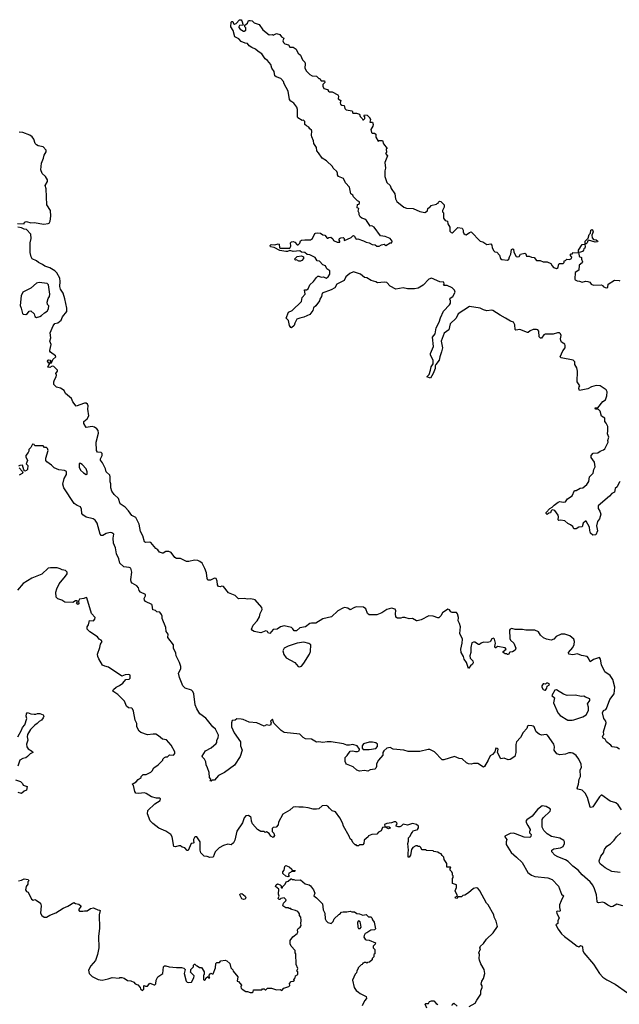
# Model space of a CAD drawing. Extents: x 2293878 to 2522763, y 823964 to 1006972.
# Tile 385 of 407: x 2448401 to 2455645, y 894103 to 906000. Entities that reach past the tile are written whole.
import ezdxf

# ---------------------------------------------------------------- set-up
doc = ezdxf.new("R2010")
doc.units = 0

msp = doc.modelspace()

# ---------------------------------------------------------------- linework, layer by layer
at = {"layer": '0CON20XD'}
for points in [[(2451536, 903286), (2451540, 903245), (2451548, 903238), (2451665, 903240), (2451678, 903265), (2451672, 903305), (2451684, 903316), (2451705, 903318), (2451725, 903310), (2451755, 903280), (2451765, 903280), (2451785, 903300), (2451793, 903327), (2451805, 903338), (2451845, 903342), (2451915, 903340), (2451938, 903355), (2451968, 903415), (2451975, 903422), (2451995, 903423), (2452035, 903420), (2452065, 903400), (2452088, 903398), (2452115, 903360), (2452125, 903360), (2452135, 903370), (2452162, 903372), (2452183, 903353), (2452194, 903334), (2452235, 903312), (2452268, 903312), (2452270, 903325), (2452260, 903335), (2452260, 903345), (2452264, 903356), (2452280, 903365), (2452308, 903368), (2452320, 903355), (2452320, 903335), (2452325, 903332), (2452405, 903370), (2452425, 903390), (2452435, 903392), (2452448, 903385), (2452453, 903363), (2452465, 903350), (2452485, 903352), (2452555, 903330), (2452585, 903310), (2452625, 903302), (2452660, 903285), (2452695, 903278), (2452715, 903263), (2452745, 903262), (2452772, 903278), (2452805, 903287), (2452825, 903272), (2452878, 903302), (2452897, 903303), (2452900, 903325), (2452878, 903355), (2452815, 903379), (2452759, 903389), (2452685, 903493), (2452655, 903510), (2452630, 903505), (2452630, 903515), (2452593, 903573), (2452571, 903591), (2452535, 903603), (2452515, 903618), (2452504, 903644), (2452503, 903663), (2452490, 903685), (2452497, 903717), (2452478, 903728), (2452482, 903768), (2452495, 903770), (2452505, 903780), (2452505, 903800), (2452482, 903812), (2452435, 903860), (2452425, 903880), (2452400, 903895), (2452387, 903975), (2452338, 904028), (2452315, 904082), (2452254, 904104), (2452242, 904125), (2452242, 904145), (2452234, 904164), (2452190, 904205), (2452182, 904225), (2452107, 904295), (2452057, 904325), (2452012, 904392), (2451990, 904415), (2451987, 904455), (2451956, 904505), (2451952, 904535), (2451932, 904585), (2451928, 904605), (2451932, 904655), (2451928, 904665), (2451905, 904680), (2451893, 904703), (2451865, 904718), (2451848, 904735), (2451845, 904770), (2451830, 904785), (2451813, 904783), (2451762, 904815), (2451758, 904825), (2451756, 904915), (2451749, 904945), (2451715, 904993), (2451676, 905016), (2451660, 905035), (2451646, 905135), (2451597, 905225), (2451589, 905255), (2451555, 905291), (2451498, 905308), (2451482, 905322), (2451476, 905376), (2451446, 905415), (2451435, 905457), (2451396, 905506), (2451368, 905528), (2451326, 905586), (2451282, 905615), (2451252, 905645), (2451204, 905664), (2451175, 905686), (2451155, 905711), (2451125, 905716), (2451076, 905736), (2451047, 905767), (2451002, 905792), (2450979, 905869), (2450954, 905914), (2450955, 905970), (2450965, 905980), (2450975, 905977), (2450984, 905954), (2450996, 905944), (2451016, 905954), (2451055, 905998), (2451065, 906000), (2451078, 905998), (2451087, 905987), (2451100, 905935), (2451055, 905928), (2451048, 905915), (2451050, 905905), (2451063, 905885), (2451105, 905860), (2451115, 905860), (2451132, 905875), (2451132, 905902), (2451120, 905915), (2451120, 905935), (2451155, 905960), (2451165, 905990), (2451185, 905992), (2451210, 905985), (2451233, 905963), (2451295, 905942), (2451338, 905878), (2451415, 905818), (2451455, 905820), (2451465, 905812), (2451505, 905832), (2451545, 905822), (2451564, 905794), (2451592, 905775), (2451580, 905745), (2451587, 905725), (2451605, 905710), (2451650, 905695), (2451665, 905670), (2451705, 905668), (2451742, 905645), (2451748, 905625), (2451767, 905597), (2451795, 905570), (2451817, 905517), (2451846, 905486), (2451851, 905465), (2451847, 905415), (2451867, 905377), (2451907, 905337), (2451935, 905322), (2451989, 905319), (2452015, 905290), (2452028, 905288), (2452042, 905262), (2452085, 905260), (2452087, 905243), (2452062, 905218), (2452062, 905195), (2452077, 905167), (2452120, 905155), (2452132, 905135), (2452145, 905128), (2452175, 905127), (2452243, 905093), (2452252, 905075), (2452250, 905045), (2452280, 905025), (2452272, 904995), (2452275, 904980), (2452295, 904968), (2452323, 904963), (2452328, 904928), (2452345, 904910), (2452417, 904897), (2452425, 904870), (2452472, 904872), (2452505, 904860), (2452515, 904830), (2452540, 904805), (2452545, 904790), (2452555, 904790), (2452570, 904805), (2452570, 904825), (2452560, 904835), (2452565, 904850), (2452600, 904845), (2452630, 904815), (2452630, 904805), (2452640, 904795), (2452633, 904763), (2452665, 904760), (2452672, 904735), (2452667, 904713), (2452642, 904675), (2452650, 904635), (2452658, 904628), (2452687, 904627), (2452702, 904615), (2452705, 904580), (2452732, 904532), (2452745, 904540), (2452785, 904540), (2452795, 904500), (2452840, 904445), (2452830, 904435), (2452832, 904398), (2452822, 904385), (2452846, 904355), (2452814, 904275), (2452820, 904205), (2452814, 904175), (2452814, 904105), (2452835, 904032), (2452878, 903995), (2452891, 903961), (2452933, 903895), (2452940, 903835), (2452957, 903805), (2453044, 903734), (2453075, 903721), (2453155, 903720), (2453235, 903684), (2453295, 903672), (2453328, 903692), (2453333, 903717), (2453370, 903745), (2453370, 903755), (2453435, 903770), (2453445, 903780), (2453458, 903782), (2453460, 903795), (2453473, 903807), (2453490, 903805), (2453530, 903765), (2453530, 903735), (2453508, 903695), (2453508, 903678), (2453520, 903665), (2453523, 903603), (2453542, 903572), (2453568, 903565), (2453572, 903535), (2453597, 903495), (2453598, 903445), (2453615, 903428), (2453625, 903423), (2453639, 903431), (2453695, 903488), (2453745, 903480), (2453757, 903457), (2453758, 903435), (2453767, 903415), (2453783, 903403), (2453795, 903401), (2453835, 903430), (2453857, 903437), (2453965, 903324), (2453995, 903314), (2454045, 903283), (2454095, 903290), (2454107, 903277), (2454110, 903245), (2454128, 903208), (2454140, 903195), (2454165, 903190), (2454196, 903156), (2454210, 903115), (2454225, 903104), (2454296, 903094), (2454309, 903105), (2454317, 903135), (2454336, 903165), (2454341, 903225), (2454355, 903232), (2454366, 903226), (2454372, 903192), (2454398, 903138), (2454415, 903134), (2454435, 903140), (2454450, 903165), (2454505, 903178), (2454515, 903170), (2454525, 903142), (2454555, 903143), (2454585, 903130), (2454615, 903127), (2454645, 903092), (2454689, 903089), (2454724, 903074), (2454775, 903074), (2454816, 903056), (2454832, 903025), (2454852, 903005), (2454885, 902993), (2454908, 903005), (2454910, 903035), (2454920, 903055), (2454967, 903053), (2454980, 903065), (2454980, 903085), (2454995, 903090), (2455013, 903107), (2455045, 903104), (2455068, 903115), (2455072, 903132), (2455050, 903155), (2455065, 903170), (2455078, 903172), (2455085, 903188), (2455152, 903182), (2455157, 903177), (2455159, 903139), (2455190, 903125), (2455188, 903105), (2455199, 903075), (2455195, 903062), (2455162, 903035), (2455158, 902975), (2455113, 902945), (2455108, 902865), (2455112, 902855), (2455135, 902843), (2455165, 902842), (2455195, 902827), (2455235, 902840), (2455266, 902836), (2455288, 902828), (2455306, 902806), (2455335, 902793), (2455426, 902796), (2455445, 902790), (2455450, 902775), (2455475, 902763), (2455495, 902762), (2455505, 902770), (2455510, 902805), (2455585, 902853), (2455645, 902848), (2455650, 902845)], [(2448373, 903537), (2448457, 903533), (2448460, 903555), (2448485, 903560), (2448535, 903546), (2448575, 903548), (2448695, 903531), (2448744, 903536), (2448757, 903543), (2448771, 903565), (2448779, 903625), (2448772, 903695), (2448730, 903765), (2448720, 903955), (2448711, 903995), (2448738, 904045), (2448736, 904065), (2448715, 904104), (2448672, 904142), (2448656, 904185), (2448663, 904265), (2448690, 904325), (2448696, 904365), (2448720, 904405), (2448722, 904425), (2448685, 904464), (2448625, 904474), (2448605, 904487), (2448588, 904505), (2448574, 904555), (2448553, 904583), (2448525, 904604), (2448438, 904638), (2448395, 904642)], [(2455647, 897185), (2455616, 897206), (2455558, 897215), (2455541, 897235), (2455490, 897275), (2455475, 897307), (2455451, 897321), (2455444, 897334), (2455450, 897355), (2455460, 897365), (2455454, 897396), (2455488, 897505), (2455483, 897523), (2455457, 897557), (2455444, 897625), (2455455, 897652), (2455483, 897667), (2455491, 897679), (2455532, 897788), (2455582, 897855), (2455589, 897935), (2455568, 898028), (2455535, 898077), (2455471, 898121), (2455429, 898205), (2455419, 898275), (2455405, 898294), (2455332, 898268), (2455295, 898240), (2455273, 898285), (2455255, 898306), (2455188, 898318), (2455139, 898339), (2455085, 898326), (2455034, 898334), (2455033, 898355), (2455082, 898415), (2455099, 898451), (2455104, 898485), (2455094, 898515), (2455046, 898556), (2454985, 898576), (2454943, 898577), (2454883, 898547), (2454855, 898514), (2454823, 898503), (2454765, 898514), (2454730, 898530), (2454694, 898565), (2454669, 898605), (2454625, 898625), (2454515, 898622), (2454475, 898631), (2454385, 898630), (2454345, 898645), (2454325, 898637), (2454317, 898623), (2454322, 898525), (2454332, 898502), (2454372, 898465), (2454397, 898405), (2454386, 898384), (2454355, 898362), (2454322, 898358), (2454305, 898330), (2454295, 898330), (2454285, 898340), (2454265, 898338), (2454242, 898355), (2454244, 898366), (2454280, 898395), (2454265, 898410), (2454175, 898427), (2454155, 898412), (2454145, 898412), (2454141, 898425), (2454148, 898465), (2454138, 898515), (2454127, 898527), (2454105, 898518), (2454085, 898483), (2454054, 898474), (2454005, 898480), (2453978, 898468), (2453955, 898452), (2453945, 898452), (2453899, 898479), (2453885, 898480), (2453865, 898470), (2453853, 898413), (2453852, 898355), (2453841, 898315), (2453844, 898284), (2453874, 898254), (2453880, 898230), (2453873, 898215), (2453848, 898195), (2453825, 898160), (2453800, 898235), (2453772, 898275), (2453763, 898305), (2453734, 898354), (2453731, 898395), (2453747, 898465), (2453750, 898515), (2453718, 898585), (2453727, 898665), (2453716, 898705), (2453699, 898735), (2453701, 898775), (2453692, 898822), (2453678, 898838), (2453625, 898838), (2453611, 898845), (2453595, 898870), (2453575, 898876), (2453510, 898835), (2453491, 898799), (2453465, 898772), (2453451, 898771), (2453395, 898794), (2453345, 898798), (2453250, 898750), (2453205, 898738), (2453195, 898738), (2453145, 898766), (2453105, 898759), (2453055, 898778), (2453025, 898778), (2453005, 898768), (2452965, 898768), (2452945, 898782), (2452940, 898825), (2452947, 898857), (2452936, 898876), (2452895, 898889), (2452838, 898875), (2452775, 898834), (2452715, 898809), (2452645, 898808), (2452625, 898810), (2452602, 898825), (2452581, 898881), (2452555, 898900), (2452465, 898904), (2452437, 898895), (2452395, 898870), (2452365, 898889), (2452324, 898896), (2452305, 898891), (2452245, 898858), (2452169, 898785), (2452065, 898762), (2451980, 898710), (2451925, 898710), (2451905, 898703), (2451856, 898664), (2451785, 898654), (2451745, 898614), (2451716, 898616), (2451702, 898642), (2451685, 898658), (2451595, 898677), (2451554, 898666), (2451512, 898638), (2451465, 898630), (2451425, 898582), (2451405, 898592), (2451395, 898606), (2451374, 898614), (2451315, 898590), (2451236, 898606), (2451215, 898618), (2451202, 898635), (2451220, 898685), (2451272, 898738), (2451300, 898785), (2451306, 898825), (2451329, 898875), (2451325, 898899), (2451245, 898989), (2451195, 899001), (2451155, 898999), (2451115, 899007), (2451045, 899002), (2451004, 899044), (2450925, 899077), (2450865, 899152), (2450845, 899157), (2450825, 899148), (2450805, 899150), (2450793, 899173), (2450788, 899215), (2450775, 899248), (2450755, 899252), (2450705, 899228), (2450675, 899230), (2450667, 899247), (2450659, 899315), (2450640, 899370), (2450604, 899434), (2450577, 899455), (2450555, 899466), (2450515, 899469), (2450445, 899454), (2450415, 899454), (2450345, 899490), (2450295, 899488), (2450275, 899502), (2450232, 899562), (2450205, 899574), (2450165, 899574), (2450136, 899554), (2450125, 899554), (2450092, 899565), (2450070, 899595), (2450045, 899610), (2449985, 899682), (2449965, 899688), (2449924, 899684), (2449911, 899691), (2449889, 899765), (2449861, 899815), (2449846, 899906), (2449804, 899984), (2449755, 900009), (2449717, 900065), (2449675, 900110), (2449615, 900151), (2449596, 900215), (2449543, 900263), (2449516, 900305), (2449502, 900342), (2449504, 900394), (2449496, 900415), (2449496, 900475), (2449490, 900495), (2449447, 900535), (2449438, 900575), (2449402, 900645), (2449378, 900678), (2449376, 900695), (2449399, 900735), (2449398, 900758), (2449385, 900771), (2449342, 900775), (2449329, 900795), (2449327, 900895), (2449354, 901006), (2449351, 901035), (2449335, 901057), (2449305, 901076), (2449275, 901084), (2449205, 901074), (2449175, 901120), (2449176, 901145), (2449215, 901179), (2449236, 901214), (2449223, 901295), (2449228, 901335), (2449220, 901355), (2449205, 901366), (2449184, 901366), (2449085, 901332), (2449045, 901381), (2449028, 901425), (2448954, 901485), (2448938, 901518), (2448895, 901547), (2448845, 901560), (2448815, 901592), (2448814, 901625), (2448820, 901650), (2448844, 901685), (2448846, 901705), (2448840, 901725), (2448858, 901755), (2448858, 901765), (2448815, 901809), (2448795, 901812), (2448765, 901799), (2448743, 901803), (2448752, 901828), (2448770, 901850), (2448755, 901850), (2448738, 901875), (2448740, 901885), (2448755, 901890), (2448770, 901885), (2448780, 901875), (2448770, 901865), (2448770, 901850), (2448785, 901852), (2448802, 901895), (2448840, 901925), (2448835, 901940), (2448775, 901982), (2448766, 901996), (2448764, 902005), (2448782, 902075), (2448764, 902115), (2448778, 902155), (2448769, 902215), (2448805, 902300), (2448825, 902330), (2448864, 902336), (2448902, 902368), (2448920, 902410), (2448971, 902475), (2448970, 902515), (2448948, 902628), (2448927, 902695), (2448894, 902744), (2448885, 902778), (2448892, 902838), (2448888, 902878), (2448850, 902940), (2448825, 902964), (2448765, 903002), (2448705, 903020), (2448675, 903042), (2448628, 903065), (2448605, 903088), (2448552, 903112), (2448539, 903135), (2448526, 903186), (2448528, 903305), (2448539, 903355), (2448535, 903410), (2448483, 903465), (2448455, 903469), (2448425, 903487), (2448377, 903493)], [(2455232, 903292), (2455233, 903325), (2455268, 903362), (2455282, 903405), (2455298, 903422), (2455302, 903455), (2455315, 903464), (2455322, 903462), (2455331, 903435), (2455313, 903397), (2455316, 903365), (2455333, 903343), (2455365, 903342), (2455387, 903323), (2455380, 903315), (2455355, 903311), (2455274, 903336), (2455265, 903328), (2455258, 903302), (2455245, 903293), (2455232, 903292)], [(2455655, 900420), (2455645, 900410), (2455620, 900355), (2455596, 900334), (2455588, 900292), (2455555, 900277), (2455526, 900244), (2455390, 900125), (2455388, 900095), (2455411, 900061), (2455420, 900025), (2455405, 899970), (2455383, 899935), (2455368, 899885), (2455382, 899825), (2455360, 899775), (2455325, 899772), (2455298, 899795), (2455287, 899827), (2455285, 899870), (2455245, 899940), (2455235, 899940), (2455210, 899915), (2455196, 899874), (2455155, 899870), (2455125, 899848), (2455095, 899850), (2455083, 899875), (2455057, 899897), (2455025, 899912), (2454985, 899943), (2454935, 899952), (2454915, 899950), (2454908, 899958), (2454912, 899995), (2454907, 900015), (2454865, 900068), (2454833, 900077), (2454823, 900067), (2454815, 900040), (2454793, 900037), (2454775, 900022), (2454760, 900035), (2454762, 900045), (2454805, 900092), (2454835, 900110), (2454858, 900135), (2454905, 900169), (2454928, 900178), (2454965, 900171), (2454994, 900176), (2455020, 900210), (2455075, 900248), (2455105, 900310), (2455125, 900312), (2455171, 900339), (2455206, 900344), (2455253, 900385), (2455275, 900420), (2455286, 900475), (2455330, 900520), (2455339, 900565), (2455354, 900596), (2455346, 900655), (2455305, 900712), (2455307, 900735), (2455328, 900762), (2455385, 900766), (2455415, 900786), (2455455, 900801), (2455470, 900815), (2455510, 900895), (2455508, 900915), (2455517, 900955), (2455503, 900995), (2455507, 901033), (2455506, 901086), (2455487, 901127), (2455470, 901145), (2455472, 901185), (2455429, 901209), (2455412, 901272), (2455403, 901283), (2455392, 901292), (2455363, 901293), (2455352, 901305), (2455355, 901310), (2455385, 901310), (2455448, 901385), (2455480, 901405), (2455496, 901456), (2455497, 901505), (2455485, 901528), (2455415, 901578), (2455365, 901582), (2455310, 901565), (2455265, 901538), (2455165, 901520), (2455158, 901545), (2455160, 901565), (2455170, 901575), (2455137, 901625), (2455142, 901755), (2455132, 901792), (2455108, 901835), (2455107, 901867), (2455087, 901887), (2454944, 901914), (2454930, 901925), (2454962, 901998), (2454992, 902035), (2454992, 902065), (2454985, 902080), (2454948, 902105), (2454939, 902125), (2454934, 902145), (2454941, 902185), (2454933, 902205), (2454922, 902215), (2454897, 902217), (2454845, 902202), (2454751, 902199), (2454735, 902192), (2454706, 902154), (2454695, 902153), (2454678, 902168), (2454671, 902235), (2454661, 902251), (2454645, 902257), (2454605, 902258), (2454570, 902240), (2454545, 902222), (2454535, 902222), (2454445, 902258), (2454395, 902250), (2454387, 902257), (2454382, 902315), (2454365, 902346), (2454329, 902359), (2454272, 902395), (2454205, 902428), (2454117, 902487), (2454105, 902491), (2454045, 902483), (2454004, 902494), (2453964, 902514), (2453835, 902534), (2453697, 902445), (2453675, 902395), (2453600, 902325), (2453585, 902253), (2453528, 902212), (2453494, 902115), (2453508, 902035), (2453499, 901985), (2453476, 901925), (2453470, 901885), (2453430, 901835), (2453421, 901819), (2453422, 901785), (2453398, 901725), (2453365, 901670), (2453320, 901685), (2453347, 901713), (2453366, 901764), (2453373, 901805), (2453398, 901842), (2453397, 901887), (2453366, 901946), (2453366, 901965), (2453400, 902050), (2453390, 902165), (2453419, 902205), (2453434, 902276), (2453470, 902345), (2453484, 902396), (2453521, 902479), (2453594, 902555), (2453604, 902575), (2453607, 902605), (2453597, 902625), (2453600, 902635), (2453635, 902657), (2453664, 902706), (2453655, 902730), (2453625, 902761), (2453565, 902787), (2453525, 902790), (2453523, 902797), (2453530, 902805), (2453525, 902828), (2453475, 902831), (2453375, 902876), (2453345, 902866), (2453277, 902793), (2453215, 902756), (2453172, 902748), (2453085, 902749), (2453035, 902759), (2452945, 902743), (2452875, 902781), (2452835, 902824), (2452805, 902829), (2452725, 902820), (2452704, 902834), (2452648, 902848), (2452595, 902879), (2452566, 902886), (2452520, 902925), (2452435, 902953), (2452388, 902932), (2452342, 902895), (2452321, 902849), (2452234, 902806), (2452209, 902761), (2452165, 902736), (2452054, 902696), (2452046, 902654), (2452028, 902625), (2452023, 902605), (2451979, 902541), (2451952, 902518), (2451942, 902485), (2451905, 902437), (2451835, 902406), (2451786, 902394), (2451748, 902382), (2451724, 902335), (2451716, 902305), (2451685, 902278), (2451675, 902280), (2451662, 902305), (2451648, 902365), (2451622, 902395), (2451647, 902465), (2451692, 902488), (2451806, 902594), (2451815, 902642), (2451849, 902685), (2451842, 902735), (2451865, 902737), (2451885, 902748), (2451905, 902798), (2451952, 902835), (2451985, 902887), (2452005, 902900), (2452015, 902900), (2452045, 902890), (2452072, 902892), (2452105, 902878), (2452126, 902894), (2452150, 902925), (2452150, 902965), (2452111, 902991), (2452096, 903026), (2452065, 903038), (2452025, 903082), (2451995, 903088), (2451970, 903125), (2451905, 903160), (2451873, 903163), (2451847, 903187), (2451805, 903192), (2451785, 903208), (2451705, 903198), (2451665, 903210), (2451635, 903198), (2451615, 903198), (2451543, 903213), (2451475, 903248), (2451430, 903255), (2451428, 903272), (2451438, 903282), (2451485, 903278), (2451525, 903290), (2451536, 903286)], [(2455158, 903188), (2455152, 903192), (2455153, 903217), (2455198, 903282), (2455229, 903289), (2455234, 903256), (2455230, 903240), (2455215, 903230), (2455212, 903215), (2455199, 903201), (2455175, 903192), (2455158, 903188)], [(2451773, 903083), (2451745, 903100), (2451733, 903093), (2451720, 903105), (2451755, 903140), (2451807, 903147), (2451830, 903135), (2451830, 903115), (2451809, 903091), (2451795, 903083), (2451773, 903083)], [(2448605, 902403), (2448645, 902414), (2448665, 902427), (2448701, 902459), (2448735, 902480), (2448749, 902505), (2448753, 902543), (2448739, 902559), (2448734, 902585), (2448747, 902633), (2448761, 902655), (2448765, 902685), (2448749, 902795), (2448735, 902814), (2448635, 902824), (2448606, 902815), (2448535, 902758), (2448441, 902709), (2448418, 902665), (2448408, 902545), (2448421, 902515), (2448435, 902452), (2448445, 902443), (2448475, 902438), (2448495, 902450), (2448515, 902480), (2448535, 902483), (2448576, 902446), (2448585, 902415), (2448605, 902403)], [(2455671, 896455), (2455631, 896515), (2455605, 896536), (2455535, 896556), (2455432, 896632), (2455425, 896632), (2455405, 896612), (2455325, 896490), (2455305, 896482), (2455294, 896485), (2455261, 896601), (2455234, 896654), (2455195, 896692), (2455145, 896702), (2455134, 896714), (2455152, 896765), (2455161, 896825), (2455177, 896855), (2455174, 896936), (2455190, 896965), (2455186, 897005), (2455158, 897065), (2455125, 897108), (2455085, 897136), (2455065, 897141), (2455035, 897141), (2454995, 897126), (2454925, 897118), (2454889, 897129), (2454860, 897175), (2454862, 897215), (2454856, 897245), (2454778, 897355), (2454763, 897363), (2454705, 897356), (2454676, 897366), (2454639, 897395), (2454615, 897457), (2454606, 897466), (2454589, 897469), (2454545, 897471), (2454537, 897465), (2454526, 897435), (2454483, 897387), (2454453, 897327), (2454403, 897275), (2454396, 897244), (2454394, 897146), (2454383, 897097), (2454327, 897063), (2454303, 897057), (2454255, 897076), (2454215, 897070), (2454172, 897145), (2454180, 897185), (2454170, 897195), (2454155, 897197), (2454143, 897155), (2454115, 897120), (2454086, 897104), (2454062, 897055), (2454018, 896975), (2454005, 896968), (2453935, 897013), (2453885, 897012), (2453855, 897003), (2453825, 897009), (2453801, 897021), (2453745, 897070), (2453710, 897075), (2453655, 897097), (2453525, 897057), (2453505, 897059), (2453414, 897154), (2453355, 897183), (2453335, 897183), (2453237, 897157), (2453095, 897158), (2453043, 897173), (2452915, 897186), (2452875, 897208), (2452835, 897199), (2452799, 897165), (2452790, 897145), (2452789, 897115), (2452737, 897055), (2452713, 897007), (2452712, 896975), (2452702, 896955), (2452690, 896945), (2452635, 896938), (2452608, 896922), (2452565, 896928), (2452505, 896920), (2452475, 896932), (2452431, 896971), (2452350, 897005), (2452342, 897015), (2452333, 897037), (2452332, 897085), (2452359, 897111), (2452395, 897160), (2452425, 897166), (2452457, 897157), (2452483, 897157), (2452502, 897165), (2452507, 897187), (2452480, 897225), (2452425, 897241), (2452385, 897234), (2452355, 897236), (2452312, 897252), (2452165, 897276), (2452115, 897276), (2452065, 897266), (2452015, 897274), (2451985, 897269), (2451925, 897308), (2451855, 897309), (2451825, 897329), (2451785, 897368), (2451595, 897389), (2451560, 897410), (2451471, 897501), (2451455, 897548), (2451430, 897525), (2451438, 897505), (2451433, 897477), (2451415, 897471), (2451385, 897480), (2451355, 897466), (2451265, 897506), (2451175, 897514), (2451100, 897545), (2451075, 897549), (2451025, 897552), (2451005, 897538), (2450969, 897531), (2450960, 897505), (2450961, 897455), (2450992, 897382), (2451070, 897275), (2451068, 897225), (2451091, 897175), (2451063, 897097), (2450995, 896994), (2450877, 896903), (2450805, 896868), (2450755, 896810), (2450725, 896810), (2450715, 896800), (2450700, 896805), (2450710, 896815), (2450710, 896825), (2450694, 896844), (2450689, 896905), (2450672, 896962), (2450653, 896995), (2450650, 897035), (2450636, 897066), (2450609, 897089), (2450607, 897103), (2450648, 897165), (2450715, 897203), (2450776, 897255), (2450782, 897265), (2450784, 897295), (2450800, 897325), (2450802, 897355), (2450765, 897429), (2450734, 897455), (2450669, 897535), (2450650, 897560), (2450576, 897615), (2450540, 897675), (2450522, 897722), (2450506, 897856), (2450495, 897882), (2450475, 897897), (2450400, 897925), (2450373, 897953), (2450333, 898053), (2450320, 898105), (2450347, 898157), (2450348, 898185), (2450334, 898235), (2450290, 898315), (2450287, 898345), (2450261, 898405), (2450259, 898445), (2450191, 898535), (2450196, 898575), (2450169, 898609), (2450165, 898655), (2450121, 898765), (2450121, 898795), (2450115, 898812), (2450095, 898840), (2450060, 898845), (2450041, 898861), (2450011, 898871), (2450003, 898925), (2449996, 898936), (2449922, 898972), (2449910, 898985), (2449904, 899006), (2449922, 899038), (2449922, 899055), (2449862, 899085), (2449845, 899102), (2449836, 899135), (2449818, 899158), (2449762, 899192), (2449748, 899208), (2449746, 899235), (2449756, 899325), (2449743, 899373), (2449723, 899383), (2449660, 899390), (2449612, 899435), (2449600, 899485), (2449570, 899545), (2449557, 899617), (2449536, 899674), (2449529, 899735), (2449539, 899785), (2449515, 899800), (2449495, 899802), (2449445, 899792), (2449405, 899766), (2449385, 899766), (2449374, 899784), (2449337, 899915), (2449313, 899953), (2449289, 899969), (2449205, 899991), (2449165, 900019), (2449154, 900035), (2449150, 900085), (2449137, 900115), (2449095, 900130), (2449059, 900155), (2448934, 900345), (2448924, 900386), (2448940, 900455), (2448967, 900505), (2448965, 900540), (2448943, 900553), (2448875, 900560), (2448816, 900586), (2448787, 900617), (2448728, 900658), (2448717, 900675), (2448716, 900704), (2448747, 900795), (2448739, 900819), (2448725, 900830), (2448702, 900832), (2448685, 900850), (2448585, 900850), (2448578, 900868), (2448555, 900870), (2448537, 900833), (2448513, 900807), (2448512, 900785), (2448505, 900770), (2448474, 900736), (2448475, 900720), (2448496, 900675), (2448480, 900635), (2448500, 900615), (2448496, 900565), (2448485, 900552), (2448465, 900546), (2448450, 900560), (2448436, 900616), (2448405, 900614), (2448389, 900605)], [(2448394, 900585), (2448431, 900545), (2448439, 900525), (2448432, 900515), (2448394, 900496)], [(2449205, 900506), (2449215, 900508), (2449217, 900535), (2449204, 900575), (2449155, 900624), (2449135, 900638), (2449121, 900639), (2449118, 900595), (2449136, 900556), (2449173, 900523), (2449205, 900506)], [(2448954, 899275), (2448976, 899305), (2448973, 899325), (2448955, 899346), (2448915, 899351), (2448892, 899365), (2448855, 899376), (2448775, 899379), (2448746, 899374), (2448670, 899300), (2448547, 899253), (2448445, 899187), (2448375, 899108)], [(2453830, 894075), (2453905, 894118), (2453923, 894155), (2453973, 894225), (2453974, 894265), (2453987, 894307), (2453987, 894325), (2453978, 894345), (2453983, 894385), (2454004, 894416), (2454020, 894475), (2454012, 894525), (2453973, 894593), (2453958, 894635), (2453952, 894655), (2453958, 894705), (2453950, 894725), (2453967, 894773), (2453962, 894785), (2453970, 894805), (2454003, 894837), (2454041, 894889), (2454122, 894965), (2454172, 895045), (2454157, 895107), (2454132, 895155), (2454128, 895185), (2454062, 895305), (2454042, 895325), (2453962, 895475), (2453935, 895508), (2453915, 895510), (2453885, 895502), (2453825, 895452), (2453777, 895423), (2453753, 895417), (2453737, 895403), (2453695, 895400), (2453687, 895383), (2453670, 895385), (2453664, 895396), (2453690, 895415), (2453662, 895475), (2453678, 895515), (2453680, 895545), (2453630, 895565), (2453630, 895625), (2453640, 895635), (2453640, 895655), (2453630, 895665), (2453630, 895685), (2453620, 895705), (2453600, 895725), (2453600, 895745), (2453610, 895755), (2453605, 895760), (2453562, 895762), (2453560, 895805), (2453530, 895855), (2453525, 895880), (2453505, 895900), (2453495, 895920), (2453468, 895928), (2453452, 895942), (2453405, 895950), (2453395, 895958), (2453315, 895960), (2453305, 895970), (2453265, 895970), (2453250, 895985), (2453247, 895997), (2453235, 896010), (2453215, 896010), (2453205, 896020), (2453185, 896020), (2453151, 895999), (2453133, 895975), (2453123, 895905), (2453105, 895880), (2453095, 895880), (2453094, 895935), (2453100, 895965), (2453092, 896045), (2453100, 896075), (2453100, 896115), (2453117, 896133), (2453130, 896165), (2453148, 896182), (2453155, 896200), (2453210, 896215), (2453210, 896225), (2453220, 896235), (2453220, 896255), (2453197, 896277), (2453145, 896287), (2453085, 896266), (2453032, 896278), (2453010, 896255), (2452995, 896248), (2452975, 896248), (2452950, 896255), (2452953, 896277), (2452960, 896285), (2452958, 896298), (2452945, 896308), (2452925, 896310), (2452895, 896297), (2452835, 896290), (2452808, 896275), (2452812, 896252), (2452866, 896246), (2452880, 896235), (2452875, 896230), (2452855, 896224), (2452822, 896242), (2452785, 896238), (2452770, 896200), (2452735, 896182), (2452715, 896160), (2452655, 896156), (2452615, 896140), (2452610, 896125), (2452563, 896087), (2452560, 896045), (2452545, 896030), (2452505, 896030), (2452495, 896020), (2452475, 896020), (2452465, 896030), (2452455, 896030), (2452425, 896060), (2452412, 896085), (2452394, 896104), (2452383, 896135), (2452312, 896255), (2452300, 896295), (2452268, 896358), (2452215, 896427), (2452175, 896442), (2452146, 896475), (2452125, 896499), (2452105, 896507), (2452055, 896500), (2452015, 896467), (2451985, 896460), (2451945, 896461), (2451885, 896477), (2451825, 896484), (2451775, 896484), (2451735, 896491), (2451704, 896486), (2451665, 896448), (2451581, 896399), (2451528, 896305), (2451525, 896270), (2451498, 896242), (2451465, 896240), (2451453, 896227), (2451453, 896193), (2451472, 896172), (2451480, 896145), (2451465, 896120), (2451434, 896134), (2451416, 896166), (2451385, 896188), (2451365, 896180), (2451355, 896190), (2451313, 896193), (2451274, 896214), (2451214, 896284), (2451200, 896315), (2451199, 896355), (2451193, 896365), (2451165, 896383), (2451135, 896380), (2451114, 896355), (2451094, 896295), (2451026, 896194), (2451002, 896085), (2450986, 896054), (2450955, 896032), (2450915, 896037), (2450865, 896023), (2450812, 895995), (2450762, 895945), (2450738, 895882), (2450697, 895877), (2450665, 895888), (2450630, 895895), (2450588, 895935), (2450580, 895965), (2450582, 896065), (2450540, 896125), (2450525, 896128), (2450515, 896120), (2450500, 896095), (2450500, 896075), (2450510, 896065), (2450498, 896052), (2450472, 896045), (2450435, 895962), (2450423, 895963), (2450395, 895992), (2450363, 896003), (2450345, 896018), (2450325, 896020), (2450285, 896008), (2450265, 896012), (2450242, 896125), (2450226, 896156), (2450168, 896195), (2450083, 896233), (2450008, 896288), (2449979, 896319), (2449944, 896404), (2449951, 896445), (2450035, 896527), (2450098, 896565), (2450102, 896585), (2450093, 896593), (2450055, 896593), (2449995, 896610), (2449931, 896651), (2449908, 896658), (2449835, 896650), (2449804, 896654), (2449793, 896675), (2449777, 896747), (2449760, 896765), (2449809, 896791), (2449831, 896819), (2449870, 896845), (2449870, 896855), (2449895, 896880), (2449928, 896882), (2449955, 896892), (2449985, 896908), (2450002, 896925), (2450021, 896959), (2450073, 896997), (2450130, 897055), (2450130, 897065), (2450150, 897085), (2450165, 897092), (2450187, 897093), (2450213, 897117), (2450254, 897114), (2450265, 897119), (2450276, 897135), (2450274, 897155), (2450230, 897235), (2450175, 897297), (2450125, 897306), (2450078, 897348), (2450046, 897366), (2450015, 897368), (2449945, 897360), (2449865, 897388), (2449845, 897405), (2449816, 897455), (2449816, 897495), (2449796, 897536), (2449776, 897645), (2449765, 897672), (2449755, 897680), (2449714, 897684), (2449692, 897705), (2449668, 897765), (2449588, 897845), (2449537, 897877), (2449528, 897888), (2449535, 897908), (2449568, 897935), (2449606, 897954), (2449646, 897984), (2449684, 898026), (2449725, 898033), (2449737, 898045), (2449735, 898080), (2449718, 898088), (2449675, 898083), (2449635, 898068), (2449475, 898176), (2449428, 898188), (2449402, 898202), (2449356, 898276), (2449344, 898305), (2449342, 898335), (2449370, 898415), (2449377, 898455), (2449397, 898485), (2449385, 898502), (2449363, 898515), (2449343, 898543), (2449248, 898605), (2449218, 898635), (2449218, 898665), (2449232, 898688), (2449245, 898740), (2449295, 898738), (2449310, 898755), (2449313, 898775), (2449270, 898825), (2449213, 899013), (2449205, 899018), (2449175, 899007), (2449125, 899000), (2449110, 898975), (2449116, 898944), (2449105, 898933), (2449088, 898945), (2449100, 898965), (2449097, 898977), (2449075, 898978), (2449045, 898958), (2448945, 898962), (2448910, 898985), (2448862, 899002), (2448842, 899022), (2448837, 899085), (2448850, 899125), (2448880, 899185), (2448954, 899275)], [(2451785, 898180), (2451795, 898183), (2451805, 898187), (2451835, 898225), (2451903, 898335), (2451916, 898365), (2451920, 898445), (2451895, 898462), (2451835, 898480), (2451755, 898468), (2451645, 898430), (2451596, 898405), (2451581, 898375), (2451591, 898331), (2451621, 898291), (2451724, 898235), (2451766, 898186), (2451785, 898180)], [(2454745, 897899), (2454755, 897901), (2454770, 897925), (2454772, 897948), (2454802, 897965), (2454798, 897975), (2454780, 897985), (2454765, 897982), (2454755, 897970), (2454735, 897977), (2454725, 897974), (2454708, 897952), (2454708, 897935), (2454725, 897906), (2454745, 897899)], [(2455075, 897536), (2455095, 897542), (2455203, 897577), (2455245, 897602), (2455271, 897655), (2455274, 897695), (2455262, 897735), (2455288, 897775), (2455287, 897795), (2455235, 897813), (2455215, 897827), (2455185, 897824), (2455115, 897840), (2455015, 897833), (2454971, 897851), (2454885, 897903), (2454865, 897900), (2454828, 897835), (2454863, 897805), (2454851, 897745), (2454903, 897625), (2454932, 897592), (2455025, 897537), (2455075, 897536)], [(2448377, 897335), (2448424, 897415), (2448434, 897446), (2448465, 897480), (2448488, 897555), (2448480, 897585), (2448483, 897615), (2448495, 897628), (2448535, 897612), (2448575, 897608), (2448595, 897608), (2448615, 897618), (2448645, 897618), (2448685, 897602), (2448693, 897585), (2448686, 897564), (2448664, 897536), (2448635, 897522), (2448612, 897495), (2448585, 897477), (2448531, 897425), (2448497, 897365), (2448490, 897335), (2448500, 897295), (2448484, 897245), (2448489, 897215), (2448502, 897192), (2448555, 897158), (2448560, 897145), (2448529, 897131), (2448495, 897098), (2448475, 897083), (2448440, 897075), (2448403, 897055), (2448378, 896982)], [(2452551, 897181), (2452625, 897184), (2452705, 897193), (2452722, 897218), (2452723, 897245), (2452704, 897264), (2452665, 897269), (2452625, 897269), (2452555, 897249), (2452538, 897225), (2452538, 897198), (2452551, 897181)], [(2448352, 896815), (2448410, 896795), (2448435, 896770), (2448445, 896750), (2448490, 896735), (2448485, 896690), (2448455, 896680), (2448425, 896652), (2448385, 896663)], [(2455686, 895294), (2455615, 895312), (2455565, 895287), (2455545, 895283), (2455505, 895300), (2455465, 895331), (2455447, 895337), (2455395, 895329), (2455382, 895332), (2455376, 895345), (2455370, 895425), (2455347, 895497), (2455325, 895542), (2455292, 895585), (2455195, 895667), (2455150, 895725), (2455082, 895772), (2455027, 895827), (2454997, 895847), (2454902, 895885), (2454867, 895907), (2454830, 895945), (2454830, 895965), (2454855, 895982), (2454933, 895993), (2454965, 896010), (2454982, 896045), (2454982, 896065), (2454973, 896083), (2454925, 896111), (2454825, 896131), (2454775, 896164), (2454732, 896202), (2454714, 896244), (2454714, 896336), (2454724, 896356), (2454810, 896435), (2454813, 896455), (2454810, 896465), (2454762, 896495), (2454715, 896500), (2454655, 896457), (2454593, 896377), (2454528, 896332), (2454517, 896315), (2454522, 896292), (2454542, 896265), (2454568, 896215), (2454570, 896205), (2454560, 896195), (2454560, 896175), (2454580, 896155), (2454575, 896130), (2454565, 896120), (2454495, 896122), (2454390, 896165), (2454365, 896171), (2454325, 896169), (2454262, 896135), (2454263, 896125), (2454287, 896093), (2454278, 896065), (2454278, 896035), (2454337, 895937), (2454405, 895882), (2454472, 895815), (2454542, 895695), (2454555, 895682), (2454583, 895663), (2454625, 895648), (2454783, 895633), (2454835, 895612), (2454911, 895531), (2454946, 895436), (2454970, 895415), (2454942, 895352), (2454922, 895305), (2454922, 895275), (2454932, 895235), (2454925, 895223), (2454895, 895228), (2454888, 895222), (2454890, 895205), (2454918, 895145), (2454902, 895115), (2454902, 895078), (2454880, 895065), (2454905, 895012), (2454946, 894956), (2454981, 894921), (2455065, 894864), (2455135, 894804), (2455155, 894799), (2455175, 894812), (2455196, 894806), (2455202, 894795), (2455203, 894755), (2455216, 894725), (2455335, 894587), (2455407, 894475), (2455445, 894433), (2455495, 894399), (2455596, 894346), (2455745, 894243)], [(2455655, 895694), (2455555, 895707), (2455475, 895752), (2455415, 895799), (2455404, 895815), (2455403, 895835), (2455422, 895895), (2455456, 895935), (2455468, 895972), (2455496, 896015), (2455537, 896043), (2455584, 896085), (2455611, 896125), (2455665, 896177)], [(2451645, 895642), (2451615, 895652), (2451580, 895685), (2451580, 895705), (2451598, 895725), (2451605, 895770), (2451615, 895782), (2451656, 895766), (2451688, 895735), (2451695, 895720), (2451725, 895720), (2451730, 895715), (2451725, 895710), (2451685, 895710), (2451674, 895696), (2451654, 895686), (2451650, 895665), (2451660, 895655), (2451645, 895642)], [(2448386, 895594), (2448425, 895603), (2448455, 895621), (2448505, 895610), (2448510, 895595), (2448500, 895585), (2448498, 895555), (2448480, 895525), (2448472, 895485), (2448485, 895468), (2448505, 895458), (2448545, 895373), (2448565, 895362), (2448585, 895368), (2448602, 895362), (2448654, 895324), (2448660, 895295), (2448654, 895204), (2448667, 895177), (2448696, 895156), (2448725, 895157), (2448765, 895182), (2448840, 895210), (2448928, 895265), (2448985, 895290), (2449055, 895332), (2449075, 895320), (2449115, 895312), (2449140, 895295), (2449140, 895285), (2449112, 895245), (2449125, 895230), (2449165, 895227), (2449186, 895234), (2449215, 895233), (2449255, 895259), (2449295, 895268), (2449303, 895263), (2449345, 895243), (2449365, 895242), (2449372, 895235), (2449362, 895185), (2449367, 895025), (2449354, 894924), (2449356, 894785), (2449340, 894705), (2449318, 894632), (2449262, 894568), (2449232, 894515), (2449242, 894475), (2449275, 894438), (2449350, 894405), (2449397, 894397), (2449469, 894411), (2449517, 894427), (2449605, 894420), (2449613, 894427), (2449635, 894428), (2449665, 894420), (2449705, 894390), (2449745, 894388), (2449780, 894370), (2449795, 894350), (2449828, 894338), (2449858, 894308), (2449862, 894292), (2449885, 894270), (2449900, 894285), (2449900, 894325), (2449905, 894330), (2449922, 894322), (2449947, 894323), (2449975, 894358), (2450025, 894340), (2450035, 894340), (2450045, 894350), (2450052, 894395), (2450072, 894435), (2450130, 894475), (2450140, 894555), (2450152, 894568), (2450165, 894570), (2450208, 894558), (2450295, 894548), (2450355, 894548), (2450385, 894540), (2450400, 894525), (2450388, 894475), (2450412, 894385), (2450425, 894372), (2450445, 894368)], [(2450445, 894368), (2450475, 894370), (2450507, 894423), (2450508, 894448), (2450460, 894495), (2450470, 894505), (2450470, 894525), (2450500, 894555), (2450500, 894575), (2450512, 894588), (2450518, 894588), (2450532, 894572), (2450545, 894570), (2450575, 894550), (2450597, 894547), (2450607, 894537), (2450630, 894495), (2450630, 894465), (2450620, 894455), (2450620, 894405), (2450635, 894390), (2450648, 894402), (2450652, 894418), (2450675, 894440), (2450682, 894422), (2450698, 894422), (2450690, 894435), (2450690, 894455), (2450712, 894478), (2450725, 894470), (2450738, 894472), (2450767, 894543), (2450770, 894595), (2450782, 894608), (2450815, 894610), (2450833, 894627), (2450885, 894638), (2450905, 894630), (2450940, 894595), (2450953, 894543), (2450978, 894518), (2450980, 894505), (2451037, 894437), (2451030, 894385), (2451045, 894380), (2451080, 894335), (2451072, 894315), (2451075, 894300), (2451090, 894285), (2451135, 894260), (2451155, 894260), (2451185, 894248), (2451212, 894248), (2451220, 894255), (2451225, 894280), (2451305, 894278), (2451325, 894280), (2451335, 894290), (2451355, 894290), (2451365, 894280), (2451375, 894280), (2451395, 894300), (2451445, 894300), (2451505, 894280), (2451552, 894282), (2451568, 894272), (2451592, 894298), (2451652, 894318), (2451665, 894330), (2451660, 894355), (2451682, 894378), (2451707, 894383), (2451720, 894395), (2451710, 894405), (2451730, 894425), (2451732, 894448), (2451760, 894465), (2451760, 894495), (2451750, 894505), (2451760, 894535), (2451742, 894585), (2451738, 894715), (2451730, 894725), (2451730, 894755), (2451680, 894805), (2451670, 894835), (2451670, 894875), (2451702, 894918), (2451755, 894960), (2451762, 894975), (2451758, 895005), (2451765, 895018), (2451790, 895035), (2451800, 895055), (2451798, 895078), (2451802, 895115), (2451796, 895156), (2451782, 895175), (2451782, 895195), (2451775, 895210), (2451763, 895223), (2451735, 895238), (2451685, 895250), (2451675, 895260), (2451655, 895260), (2451645, 895270), (2451615, 895270), (2451580, 895295), (2451590, 895325), (2451618, 895352), (2451620, 895365), (2451595, 895390), (2451555, 895380), (2451545, 895370), (2451535, 895370), (2451525, 895380), (2451522, 895385), (2451538, 895412), (2451528, 895435), (2451530, 895495), (2451492, 895525), (2451498, 895545), (2451515, 895558), (2451550, 895545), (2451560, 895535), (2451560, 895515), (2451565, 895510), (2451578, 895512), (2451582, 895528), (2451608, 895555), (2451620, 895585), (2451645, 895590), (2451675, 895620), (2451685, 895620), (2451695, 895610), (2451715, 895612), (2451735, 895603), (2451795, 895607), (2451849, 895559), (2451897, 895547), (2451916, 895536), (2451950, 895485), (2451968, 895445), (2451953, 895413), (2451988, 895388), (2452058, 895318), (2452068, 895245), (2452088, 895205), (2452092, 895135), (2452105, 895110), (2452125, 895090), (2452165, 895080), (2452190, 895105), (2452200, 895135), (2452255, 895190), (2452268, 895192), (2452290, 895215), (2452308, 895222), (2452355, 895220), (2452395, 895228), (2452415, 895220), (2452445, 895220), (2452475, 895200), (2452505, 895198), (2452545, 895180), (2452587, 895187), (2452615, 895160), (2452642, 895162), (2452655, 895150), (2452662, 895125), (2452683, 895095), (2452698, 895015), (2452686, 895004), (2452645, 895000), (2452595, 894966), (2452575, 894958), (2452562, 894935), (2452560, 894915), (2452575, 894890), (2452585, 894882), (2452625, 894880), (2452698, 894845), (2452695, 894830), (2452670, 894805), (2452670, 894785), (2452690, 894765), (2452692, 894755), (2452690, 894715), (2452680, 894705), (2452680, 894675), (2452660, 894655), (2452658, 894642), (2452628, 894612), (2452605, 894610), (2452595, 894600), (2452585, 894610), (2452565, 894610), (2452555, 894600), (2452545, 894600), (2452540, 894585), (2452525, 894580), (2452490, 894545), (2452490, 894535), (2452473, 894507), (2452470, 894485), (2452453, 894467), (2452422, 894395), (2452442, 894305), (2452465, 894270), (2452495, 894252), (2452515, 894232), (2452585, 894198), (2452592, 894175), (2452568, 894145), (2452540, 894085)], [(2451105, 895369), (2451085, 895377), (2451060, 895425), (2451065, 895438), (2451085, 895442), (2451125, 895412), (2451133, 895395), (2451125, 895372), (2451105, 895369)], [(2452515, 895018), (2452527, 895035), (2452520, 895085), (2452515, 895100), (2452495, 895110), (2452482, 895095), (2452487, 895035), (2452495, 895018), (2452515, 895018)], [(2453320, 894055), (2453300, 894105), (2453308, 894112), (2453340, 894115), (2453354, 894136), (2453375, 894147), (2453404, 894144), (2453432, 894115), (2453453, 894103)], [(2453625, 894090), (2453630, 894105), (2453645, 894118), (2453685, 894082)]]:
    msp.add_lwpolyline(points, dxfattribs=at)

doc.saveas('drawing.dxf')
